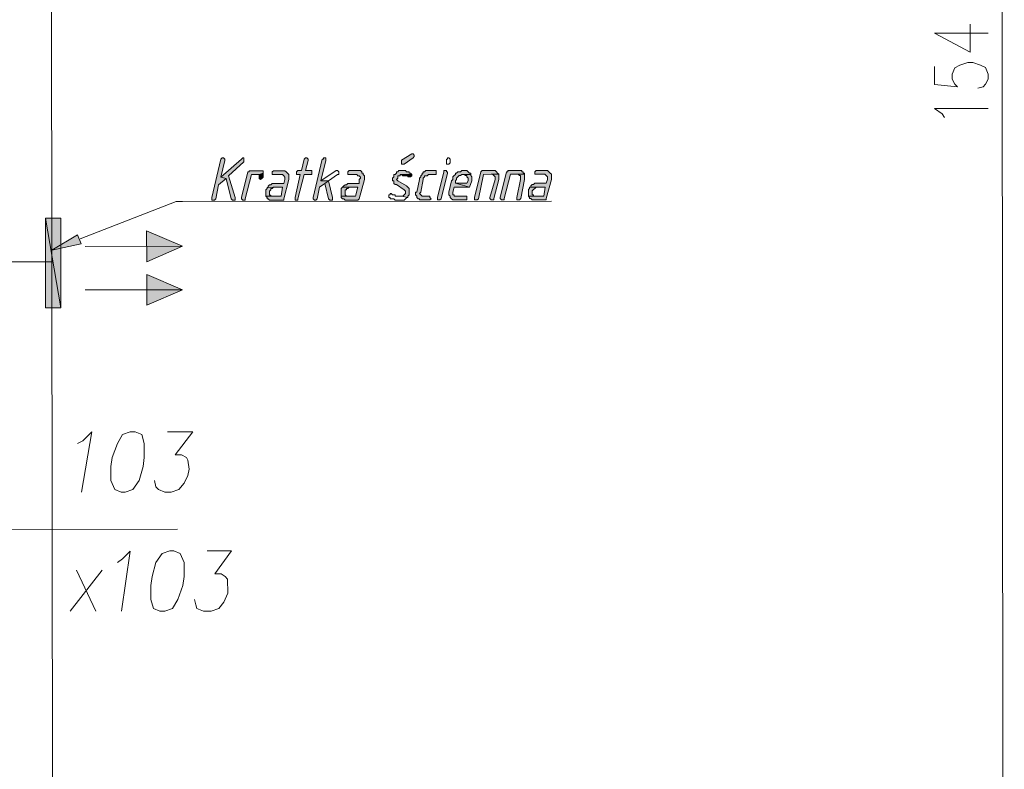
# Model space of a CAD drawing. Header units: inches. Extents: x -5850 to 5646, y 8947 to 13007.
# Tile 455 of 548: x -1459 to -1135, y 10453 to 10700. Entities that reach past the tile are written whole.
import ezdxf

# ---------------------------------------------------------------- set-up
doc = ezdxf.new("R2010")
doc.units = ezdxf.units.IN
doc.header["$MEASUREMENT"] = 0
doc.layers.add('at_Entity', color=7, linetype='Continuous')
doc.layers.add('at_Solid', color=7, linetype='Continuous')

msp = doc.modelspace()

# ---------------------------------------------------------------- hatches: boundary and pattern name
at = {"layer": 'at_Solid', "lineweight": 20}
for color, points in [(7, [(-1330.21, 10656.06), (-1333.58, 10653.95), (-1333.58, 10653.52), (-1333.58, 10652.68), (-1332.74, 10652.68), (-1329.79, 10654.79), (-1329.36, 10655.22), (-1329.36, 10655.64), (-1329.79, 10656.06)]), (7, [(-1392.72, 10654.73), (-1393.15, 10654.31), (-1396.09, 10641.64), (-1396.09, 10641.21), (-1396.09, 10640.8), (-1395.25, 10640.8), (-1394.82, 10641.22), (-1393.98, 10645.87), (-1391.45, 10647.98), (-1393.14, 10648.4), (-1391.87, 10653.89), (-1391.87, 10654.31), (-1392.3, 10654.74)]), (7, [(-1385.96, 10654.74), (-1386.39, 10654.32), (-1393.14, 10648.4), (-1391.45, 10647.98), (-1389.76, 10641.22), (-1389.33, 10640.8), (-1388.48, 10640.8), (-1388.48, 10641.65), (-1390.6, 10648.83), (-1385.54, 10653.48), (-1385.54, 10654.74)]), (7, [(-1365.26, 10654.76), (-1365.69, 10654.34), (-1366.53, 10650.54), (-1367.8, 10650.54), (-1368.22, 10650.11), (-1368.22, 10649.27), (-1366.95, 10649.27), (-1368.63, 10641.66), (-1368.63, 10641.24), (-1368.63, 10640.82), (-1367.79, 10640.82), (-1367.79, 10641.24), (-1365.68, 10649.27), (-1363.15, 10649.27), (-1363.15, 10650.54), (-1365.26, 10650.54), (-1364.42, 10653.92), (-1364.42, 10654.34), (-1364.85, 10654.76)]), (7, [(-1358.93, 10654.76), (-1359.35, 10654.76), (-1359.35, 10654.34), (-1359.78, 10654.34), (-1362.72, 10641.67), (-1362.72, 10641.24), (-1362.3, 10640.83), (-1361.88, 10640.83), (-1361.45, 10641.25), (-1360.61, 10645.05), (-1358.92, 10646.32), (-1357.66, 10647.17), (-1360.19, 10647.16), (-1358.51, 10653.92), (-1358.51, 10654.77)]), (7, [(-1379.63, 10650.53), (-1383.85, 10650.52), (-1383.85, 10650.1), (-1384.27, 10650.1), (-1386.38, 10641.65), (-1386.38, 10641.22), (-1385.95, 10640.81), (-1385.11, 10640.81), (-1385.11, 10641.22), (-1383, 10649.26), (-1380.47, 10649.26), (-1379.2, 10649.68), (-1379.2, 10650.53)]), (7, [(-1379.2, 10649.68), (-1380.47, 10649.26), (-1380.47, 10648.41), (-1380.47, 10647.99), (-1380.05, 10647.57), (-1379.62, 10647.99), (-1379.2, 10648.41)]), (7, [(-1372.87, 10650.53), (-1375.82, 10650.53), (-1376.25, 10650.1), (-1376.25, 10649.26), (-1372.87, 10649.27), (-1372.44, 10648.84), (-1372.02, 10648.42), (-1372.02, 10648), (-1372.02, 10647.58), (-1372.44, 10646.3), (-1376.24, 10646.3), (-1376.67, 10645.88), (-1377.08, 10645.88), (-1377.51, 10645.46), (-1377.51, 10645.03), (-1377.93, 10645.03), (-1372.86, 10645.04), (-1373.28, 10642.08), (-1378.35, 10642.08), (-1377.93, 10641.65), (-1377.93, 10641.23), (-1377.5, 10641.23), (-1377.08, 10640.81), (-1372.43, 10640.82), (-1372.43, 10641.24), (-1370.75, 10647.58), (-1370.75, 10648.42), (-1370.75, 10649.27), (-1371.18, 10649.69), (-1371.6, 10650.11), (-1372.02, 10650.53), (-1372.44, 10650.53)]), (7, [(-1347.95, 10650.55), (-1350.9, 10650.55), (-1351.32, 10650.13), (-1351.32, 10649.28), (-1348.36, 10649.29), (-1347.94, 10648.86), (-1347.52, 10648.86), (-1347.1, 10648.44), (-1347.1, 10648.02), (-1347.52, 10647.6), (-1347.52, 10646.33), (-1351.32, 10646.32), (-1351.74, 10645.9), (-1352.16, 10645.9), (-1352.59, 10645.48), (-1353.01, 10645.06), (-1347.94, 10645.06), (-1348.78, 10642.1), (-1353.43, 10642.1), (-1353.43, 10641.68), (-1353.01, 10641.25), (-1352.58, 10641.25), (-1352.16, 10640.84), (-1347.94, 10640.84), (-1347.51, 10641.26), (-1345.83, 10647.6), (-1345.83, 10648.44), (-1345.83, 10648.87), (-1346.26, 10649.29), (-1346.26, 10649.71), (-1346.68, 10649.71), (-1346.68, 10650.13), (-1347.1, 10650.55), (-1347.52, 10650.55)]), (7, [(-1333.58, 10650.57), (-1334.43, 10650.57), (-1334.85, 10650.14), (-1335.27, 10650.14), (-1335.27, 10649.72), (-1335.69, 10649.3), (-1336.12, 10649.3), (-1336.12, 10648.45), (-1336.54, 10648.03), (-1336.54, 10647.18), (-1336.12, 10647.18), (-1336.11, 10646.34), (-1335.69, 10645.92), (-1335.27, 10645.92), (-1332.73, 10644.23), (-1332.31, 10643.81), (-1332.31, 10643.38), (-1332.31, 10642.97), (-1332.73, 10642.54), (-1333.15, 10642.12), (-1333.57, 10642.12), (-1331.47, 10641.7), (-1331.47, 10642.12), (-1331.04, 10642.54), (-1331.04, 10643.81), (-1331.04, 10644.65), (-1331.47, 10645.08), (-1331.89, 10645.5), (-1334.84, 10647.19), (-1335.27, 10647.61), (-1334.84, 10648.03), (-1334.85, 10648.88), (-1334, 10648.88), (-1334, 10649.3), (-1330.2, 10649.3), (-1330.62, 10649.72), (-1331.05, 10649.72), (-1331.05, 10650.14), (-1331.89, 10650.14), (-1332.32, 10650.57), (-1333.16, 10650.57)]), (7, [(-1330.2, 10649.3), (-1334, 10649.3), (-1333.58, 10649.3), (-1333.16, 10648.88), (-1331.47, 10648.88), (-1331.47, 10648.45), (-1330.62, 10648.46), (-1330.2, 10648.88)]), (7, [(-1322.6, 10650.58), (-1325.56, 10650.57), (-1325.98, 10650.15), (-1326.4, 10650.15), (-1326.4, 10649.73), (-1326.82, 10649.72), (-1326.82, 10649.31), (-1327.24, 10648.88), (-1327.24, 10648.46), (-1327.67, 10648.04), (-1327.67, 10647.62), (-1328.51, 10643.39), (-1328.93, 10643.39), (-1328.93, 10642.97), (-1328.93, 10642.55), (-1328.5, 10642.12), (-1328.5, 10641.7), (-1328.08, 10641.28), (-1327.66, 10641.28), (-1327.66, 10640.86), (-1324.28, 10640.86), (-1323.86, 10641.28), (-1324.28, 10641.7), (-1324.28, 10642.13), (-1326.81, 10642.12), (-1327.24, 10642.55), (-1327.66, 10642.97), (-1327.24, 10643.39), (-1326.4, 10647.62), (-1326.4, 10648.04), (-1325.98, 10648.46), (-1325.98, 10648.88), (-1325.13, 10648.88), (-1324.71, 10649.31), (-1322.18, 10649.31), (-1322.18, 10650.58)]), (7, [(-1319.22, 10650.58), (-1319.65, 10650.58), (-1319.65, 10650.15), (-1321.75, 10641.7), (-1321.75, 10641.28), (-1321.74, 10640.86), (-1320.9, 10640.86), (-1320.48, 10641.28), (-1318.37, 10649.73), (-1318.37, 10650.16), (-1318.8, 10650.16), (-1318.8, 10650.58)]), (7, [(-1312.89, 10650.58), (-1313.73, 10650.58), (-1314.15, 10650.16), (-1314.99, 10650.16), (-1315.42, 10649.73), (-1315.84, 10649.73), (-1315.84, 10649.32), (-1316.26, 10648.89), (-1316.68, 10648.47), (-1316.68, 10647.63), (-1317.11, 10647.2), (-1317.95, 10643.4), (-1317.95, 10642.98), (-1317.95, 10642.56), (-1317.52, 10642.13), (-1317.52, 10641.71), (-1317.1, 10641.29), (-1316.68, 10640.87), (-1312.03, 10640.87), (-1312.03, 10642.14), (-1316.26, 10642.13), (-1316.26, 10642.56), (-1316.68, 10642.56), (-1316.68, 10642.98), (-1316.68, 10643.4), (-1316.26, 10645.09), (-1311.19, 10645.09), (-1315.84, 10646.36), (-1315.84, 10647.2), (-1315.42, 10647.63), (-1315.42, 10648.05), (-1314.99, 10648.47), (-1314.58, 10648.89), (-1314.15, 10648.89), (-1313.73, 10649.32), (-1310.77, 10649.32), (-1310.77, 10649.74), (-1311.2, 10649.74), (-1311.62, 10650.16), (-1312.04, 10650.59), (-1312.46, 10650.59)]), (7, [(-1310.77, 10649.32), (-1313.31, 10649.32), (-1312.89, 10649.32), (-1312.46, 10648.9), (-1312.04, 10648.9), (-1312.04, 10648.47), (-1311.61, 10648.05), (-1311.61, 10647.63), (-1311.61, 10647.21), (-1312.04, 10646.36), (-1315.84, 10646.36), (-1311.19, 10645.09), (-1310.35, 10647.21), (-1310.35, 10648.47), (-1310.77, 10648.9)]), (7, [(-1303.59, 10650.59), (-1306.97, 10650.59), (-1307.39, 10650.17), (-1309.5, 10641.72), (-1309.5, 10641.29), (-1309.5, 10640.87), (-1308.65, 10640.87), (-1308.23, 10641.29), (-1306.55, 10649.32), (-1301.48, 10649.33), (-1301.9, 10649.75), (-1302.32, 10650.17), (-1302.75, 10650.59), (-1303.17, 10650.59)]), (7, [(-1301.48, 10649.33), (-1304.01, 10649.33), (-1303.59, 10649.33), (-1303.17, 10648.9), (-1302.75, 10648.48), (-1302.75, 10648.06), (-1302.75, 10647.64), (-1304.43, 10641.72), (-1304.43, 10641.3), (-1304.01, 10640.88), (-1303.16, 10640.88), (-1303.16, 10641.3), (-1301.48, 10647.64), (-1301.48, 10648.48), (-1301.48, 10648.91)]), (7, [(-1294.72, 10650.6), (-1298.52, 10650.6), (-1298.52, 10650.17), (-1298.95, 10650.17), (-1301.05, 10641.72), (-1301.05, 10641.3), (-1300.63, 10640.88), (-1299.78, 10640.88), (-1299.78, 10641.3), (-1297.68, 10649.33), (-1293.03, 10649.34), (-1293.03, 10649.75), (-1293.45, 10649.75), (-1293.45, 10650.18), (-1293.88, 10650.18), (-1293.88, 10650.6), (-1294.3, 10650.6)]), (7, [(-1293.03, 10649.34), (-1295.14, 10649.33), (-1294.72, 10648.91), (-1294.3, 10648.91), (-1294.3, 10648.07), (-1294.3, 10647.65), (-1295.56, 10641.73), (-1295.56, 10641.3), (-1295.56, 10640.89), (-1294.71, 10640.89), (-1294.29, 10641.31), (-1293.03, 10647.65), (-1293.03, 10648.49), (-1293.03, 10648.91)]), (7, [(-1286.28, 10650.61), (-1289.23, 10650.61), (-1289.65, 10650.18), (-1289.65, 10649.34), (-1286.28, 10649.34), (-1285.85, 10648.92), (-1285.43, 10648.5), (-1285.43, 10648.08), (-1285.43, 10647.65), (-1285.85, 10646.38), (-1289.65, 10646.38), (-1290.07, 10645.96), (-1290.49, 10645.96), (-1290.92, 10645.54), (-1290.92, 10645.11), (-1291.34, 10645.11), (-1286.27, 10645.12), (-1286.69, 10642.16), (-1291.76, 10642.16), (-1291.34, 10641.73), (-1291.34, 10641.31), (-1290.91, 10641.31), (-1290.49, 10640.89), (-1285.84, 10640.89), (-1285.84, 10641.31), (-1284.16, 10647.65), (-1284.16, 10648.5), (-1284.16, 10649.34), (-1284.58, 10649.76), (-1285, 10650.19), (-1285.43, 10650.61), (-1285.85, 10650.61)]), (7, [(-1357.66, 10647.17), (-1358.92, 10646.32), (-1357.65, 10641.25), (-1357.23, 10640.83), (-1356.39, 10640.83), (-1356.39, 10641.67)]), (7, [(-1377.93, 10645.03), (-1377.93, 10644.61), (-1378.35, 10644.19), (-1378.35, 10642.93), (-1378.35, 10642.08), (-1376.24, 10642.08), (-1376.66, 10642.08), (-1376.66, 10642.5), (-1377.08, 10642.5), (-1377.08, 10643.77), (-1376.66, 10644.19), (-1376.66, 10644.61), (-1376.24, 10644.61), (-1375.82, 10645.04), (-1372.86, 10645.04)]), (7, [(-1353.01, 10645.06), (-1353.43, 10644.63), (-1353.43, 10642.95), (-1353.43, 10642.1), (-1351.32, 10642.1), (-1351.74, 10642.1), (-1352.16, 10642.53), (-1352.16, 10644.21), (-1351.74, 10644.22), (-1351.74, 10644.63), (-1351.32, 10644.63), (-1350.9, 10645.06), (-1347.94, 10645.06)]), (7, [(-1291.34, 10645.11), (-1291.34, 10644.69), (-1291.76, 10644.27), (-1291.76, 10643), (-1291.76, 10642.16), (-1289.22, 10642.16), (-1290.07, 10642.16), (-1290.07, 10642.58), (-1290.49, 10642.58), (-1290.49, 10643.85), (-1290.07, 10644.27), (-1289.64, 10644.69), (-1289.23, 10645.11), (-1286.27, 10645.12)]), (1, [(-1445.93, 10634.84), (-1451, 10634.83), (-1445.9, 10605.27)]), (1, [(-1451, 10634.83), (-1445.9, 10605.27), (-1450.97, 10605.26)]), (7, [(-1439.16, 10626.39), (-1448.87, 10624.27), (-1440.43, 10629.35)]), (1, [(-1405.79, 10625.58), (-1417.61, 10620.5), (-1417.62, 10630.64)]), (1, [(-1405.78, 10611.22), (-1417.6, 10606.14), (-1417.61, 10616.27)])]:
    msp.add_hatch(color=color, dxfattribs=at).paths.add_polyline_path(points)

# ---------------------------------------------------------------- linework, layer by layer
at = {"layer": 'at_Entity', "color": 7, "lineweight": 20}
for p, q in [((-1449.62, 11460.62), (-1448.69, 10418.99)), ((-1136.2, 11455.41), (-1134.83, 9922.95)), ((-1146.08, 10689.6), (-1146.08, 10698.89)), ((-1157.9, 10695.92), (-1140.16, 10695.94)), ((-1157.9, 10695.92), (-1146.08, 10689.6)), ((-1157.89, 10684.93), (-1157.89, 10679.02)), ((-1151.98, 10682.41), (-1151.13, 10684.52)), ((-1151.13, 10684.52), (-1149.45, 10685.37)), ((-1149.45, 10685.37), (-1146.91, 10686.22)), ((-1146.91, 10686.22), (-1145.22, 10686.22)), ((-1145.22, 10686.22), (-1142.69, 10685.37)), ((-1142.69, 10685.37), (-1141, 10684.53)), ((-1141, 10684.53), (-1140.15, 10682.42)), ((-1151.98, 10680.72), (-1151.98, 10682.41)), ((-1140.15, 10682.42), (-1140.15, 10680.73)), ((-1157.89, 10679.02), (-1150.29, 10678.18)), ((-1151.13, 10679.03), (-1151.98, 10680.72)), ((-1150.29, 10678.18), (-1151.13, 10679.03)), ((-1141.84, 10678.19), (-1143.53, 10677.77)), ((-1141, 10679.04), (-1141.84, 10678.19)), ((-1140.15, 10680.73), (-1141, 10679.04)), ((-1157.88, 10671), (-1140.14, 10671.01)), ((-1155.35, 10669.31), (-1157.88, 10671)), ((-1154.5, 10668.05), (-1155.35, 10669.31)), ((-1330.21, 10656.06), (-1333.58, 10653.95)), ((-1330.21, 10656.06), (-1330.21, 10656.06)), ((-1329.79, 10656.06), (-1330.21, 10656.06)), ((-1329.36, 10655.64), (-1329.79, 10656.06)), ((-1329.79, 10654.79), (-1329.36, 10655.22)), ((-1329.36, 10655.22), (-1329.36, 10655.64)), ((-1393.15, 10654.31), (-1396.09, 10641.64)), ((-1392.72, 10654.73), (-1393.15, 10654.31)), ((-1393.15, 10654.31), (-1393.15, 10654.31)), ((-1386.39, 10654.32), (-1393.14, 10648.4)), ((-1393.14, 10648.4), (-1391.87, 10653.89)), ((-1392.3, 10654.74), (-1392.72, 10654.73)), ((-1392.72, 10654.73), (-1392.72, 10654.73)), ((-1391.87, 10654.31), (-1392.3, 10654.74)), ((-1391.87, 10653.89), (-1391.87, 10654.31)), ((-1390.6, 10648.83), (-1385.54, 10653.48)), ((-1385.96, 10654.74), (-1386.39, 10654.32)), ((-1385.96, 10654.74), (-1385.96, 10654.74)), ((-1385.54, 10654.74), (-1385.96, 10654.74)), ((-1385.54, 10653.48), (-1385.54, 10654.74)), ((-1365.69, 10654.34), (-1366.53, 10650.54)), ((-1365.26, 10654.76), (-1365.69, 10654.34)), ((-1365.69, 10654.34), (-1365.69, 10654.34)), ((-1365.26, 10654.76), (-1365.26, 10654.76)), ((-1364.85, 10654.76), (-1365.26, 10654.76)), ((-1365.26, 10650.54), (-1364.42, 10653.92)), ((-1364.42, 10654.34), (-1364.85, 10654.76)), ((-1364.42, 10653.92), (-1364.42, 10654.34)), ((-1359.78, 10654.34), (-1362.72, 10641.67)), ((-1360.19, 10647.16), (-1358.51, 10653.92)), ((-1359.35, 10654.34), (-1359.78, 10654.34)), ((-1358.93, 10654.76), (-1359.35, 10654.76)), ((-1359.35, 10654.76), (-1359.35, 10654.34)), ((-1358.51, 10654.77), (-1358.93, 10654.76)), ((-1358.51, 10653.92), (-1358.51, 10654.77)), ((-1333.58, 10653.95), (-1333.58, 10653.52)), ((-1333.58, 10653.52), (-1333.58, 10652.68)), ((-1333.58, 10652.68), (-1332.74, 10652.68)), ((-1332.74, 10652.68), (-1329.79, 10654.79)), ((-1318.38, 10654.38), (-1318.8, 10654.38)), ((-1318.8, 10654.38), (-1318.8, 10653.12)), ((-1318.8, 10653.12), (-1318.8, 10652.69)), ((-1318.8, 10652.69), (-1317.96, 10652.69)), ((-1317.96, 10654.8), (-1318.38, 10654.8)), ((-1318.38, 10654.8), (-1318.38, 10654.38)), ((-1317.54, 10654.38), (-1317.96, 10654.8)), ((-1317.96, 10654.8), (-1317.96, 10654.8)), ((-1317.96, 10652.69), (-1317.53, 10653.12)), ((-1317.54, 10653.96), (-1317.54, 10654.38)), ((-1317.53, 10653.12), (-1317.54, 10653.96)), ((-1388.48, 10641.65), (-1390.6, 10648.83)), ((-1384.27, 10650.1), (-1386.38, 10641.65)), ((-1385.11, 10641.22), (-1383, 10649.26)), ((-1383.85, 10650.1), (-1384.27, 10650.1)), ((-1379.63, 10650.53), (-1383.85, 10650.52)), ((-1383.85, 10650.52), (-1383.85, 10650.1)), ((-1383, 10649.26), (-1380.47, 10649.26)), ((-1379.2, 10649.68), (-1380.47, 10649.26)), ((-1380.47, 10649.26), (-1379.2, 10649.68)), ((-1380.47, 10649.26), (-1380.47, 10648.41)), ((-1379.2, 10650.53), (-1379.63, 10650.53)), ((-1379.2, 10649.68), (-1379.2, 10650.53)), ((-1379.2, 10648.41), (-1379.2, 10649.68)), ((-1375.82, 10650.53), (-1376.25, 10650.1)), ((-1376.25, 10650.1), (-1376.25, 10649.26)), ((-1376.25, 10649.26), (-1372.87, 10649.27)), ((-1372.87, 10650.53), (-1375.82, 10650.53)), ((-1372.44, 10650.53), (-1372.87, 10650.53)), ((-1372.87, 10649.27), (-1372.44, 10648.84)), ((-1372.02, 10650.53), (-1372.44, 10650.53)), ((-1372.44, 10648.84), (-1372.44, 10648.84)), ((-1372.44, 10648.84), (-1372.02, 10648.42)), ((-1371.6, 10650.11), (-1372.02, 10650.53)), ((-1371.18, 10649.69), (-1371.6, 10650.11)), ((-1370.75, 10649.27), (-1371.18, 10649.69)), ((-1371.18, 10649.69), (-1371.18, 10649.69)), ((-1370.75, 10648.42), (-1370.75, 10649.27)), ((-1366.95, 10649.27), (-1368.63, 10641.66)), ((-1367.8, 10650.54), (-1368.22, 10650.11)), ((-1368.22, 10650.11), (-1368.22, 10649.27)), ((-1368.22, 10649.27), (-1366.95, 10649.27)), ((-1366.53, 10650.54), (-1367.8, 10650.54)), ((-1367.79, 10641.24), (-1365.68, 10649.27)), ((-1365.68, 10649.27), (-1363.15, 10649.27)), ((-1363.15, 10650.54), (-1365.26, 10650.54)), ((-1363.15, 10649.27), (-1363.15, 10650.54)), ((-1355.12, 10650.55), (-1360.19, 10647.16)), ((-1357.66, 10647.17), (-1354.7, 10649.28)), ((-1354.7, 10650.55), (-1355.12, 10650.55)), ((-1354.28, 10650.12), (-1354.7, 10650.55)), ((-1354.7, 10650.55), (-1354.7, 10650.55)), ((-1354.7, 10649.28), (-1354.28, 10649.28)), ((-1354.28, 10649.28), (-1354.28, 10650.12)), ((-1350.9, 10650.55), (-1351.32, 10650.13)), ((-1351.32, 10650.13), (-1351.32, 10649.28)), ((-1351.32, 10649.28), (-1348.36, 10649.29)), ((-1347.95, 10650.55), (-1350.9, 10650.55)), ((-1348.36, 10649.29), (-1347.94, 10648.86)), ((-1347.52, 10650.55), (-1347.95, 10650.55)), ((-1347.94, 10648.86), (-1347.52, 10648.86)), ((-1347.1, 10650.55), (-1347.52, 10650.55)), ((-1347.52, 10648.86), (-1347.1, 10648.44)), ((-1346.68, 10650.13), (-1347.1, 10650.55)), ((-1346.68, 10649.71), (-1346.68, 10650.13)), ((-1346.26, 10649.71), (-1346.68, 10649.71)), ((-1346.26, 10649.29), (-1346.26, 10649.71)), ((-1345.83, 10648.87), (-1346.26, 10649.29)), ((-1345.83, 10648.44), (-1345.83, 10648.87)), ((-1335.69, 10649.3), (-1336.12, 10649.3)), ((-1336.12, 10649.3), (-1336.12, 10648.45)), ((-1335.27, 10649.72), (-1335.69, 10649.3)), ((-1334.85, 10650.14), (-1335.27, 10650.14)), ((-1335.27, 10650.14), (-1335.27, 10649.72)), ((-1334.43, 10650.57), (-1334.85, 10650.14)), ((-1334.84, 10648.03), (-1334.85, 10648.88)), ((-1334.85, 10648.88), (-1334, 10648.88)), ((-1333.58, 10650.57), (-1334.43, 10650.57)), ((-1330.2, 10649.3), (-1334, 10649.3)), ((-1334, 10649.3), (-1333.58, 10649.3)), ((-1334, 10648.88), (-1334, 10649.3)), ((-1334, 10649.3), (-1330.2, 10649.3)), ((-1333.16, 10650.57), (-1333.58, 10650.57)), ((-1333.58, 10649.3), (-1333.16, 10648.88)), ((-1332.32, 10650.57), (-1333.16, 10650.57)), ((-1333.16, 10648.88), (-1331.47, 10648.88)), ((-1331.89, 10650.14), (-1332.32, 10650.57)), ((-1331.05, 10650.14), (-1331.89, 10650.14)), ((-1331.47, 10648.88), (-1331.47, 10648.45)), ((-1331.05, 10649.72), (-1331.05, 10650.14)), ((-1330.62, 10649.72), (-1331.05, 10649.72)), ((-1330.2, 10649.3), (-1330.62, 10649.72)), ((-1330.62, 10648.46), (-1330.2, 10648.88)), ((-1330.2, 10648.88), (-1330.2, 10649.3)), ((-1326.82, 10649.31), (-1327.24, 10648.88)), ((-1327.24, 10648.88), (-1327.24, 10648.46)), ((-1326.4, 10649.73), (-1326.82, 10649.72)), ((-1326.82, 10649.72), (-1326.82, 10649.31)), ((-1325.98, 10650.15), (-1326.4, 10650.15)), ((-1326.4, 10650.15), (-1326.4, 10649.73)), ((-1325.56, 10650.57), (-1325.98, 10650.15)), ((-1325.98, 10648.46), (-1325.98, 10648.88)), ((-1325.98, 10648.88), (-1325.13, 10648.88)), ((-1322.6, 10650.58), (-1325.56, 10650.57)), ((-1325.13, 10648.88), (-1324.71, 10649.31)), ((-1324.71, 10649.31), (-1322.18, 10649.31)), ((-1322.18, 10650.58), (-1322.6, 10650.58)), ((-1322.18, 10649.31), (-1322.18, 10650.58)), ((-1319.65, 10650.15), (-1321.75, 10641.7)), ((-1320.48, 10641.28), (-1318.37, 10649.73)), ((-1319.22, 10650.58), (-1319.65, 10650.58)), ((-1319.65, 10650.58), (-1319.65, 10650.15)), ((-1318.8, 10650.58), (-1319.22, 10650.58)), ((-1318.8, 10650.16), (-1318.8, 10650.58)), ((-1318.37, 10650.16), (-1318.8, 10650.16)), ((-1318.37, 10649.73), (-1318.37, 10650.16)), ((-1316.26, 10648.89), (-1316.68, 10648.47)), ((-1315.84, 10649.32), (-1316.26, 10648.89)), ((-1316.26, 10648.89), (-1316.26, 10648.89)), ((-1315.42, 10649.73), (-1315.84, 10649.73)), ((-1315.84, 10649.73), (-1315.84, 10649.32)), ((-1314.99, 10650.16), (-1315.42, 10649.73)), ((-1314.15, 10650.16), (-1314.99, 10650.16)), ((-1314.99, 10648.47), (-1314.58, 10648.89)), ((-1314.58, 10648.89), (-1314.15, 10648.89)), ((-1313.73, 10650.58), (-1314.15, 10650.16)), ((-1314.15, 10648.89), (-1313.73, 10649.32)), ((-1312.89, 10650.58), (-1313.73, 10650.58)), ((-1313.73, 10649.32), (-1310.77, 10649.32)), ((-1310.77, 10649.32), (-1313.31, 10649.32)), ((-1313.31, 10649.32), (-1312.89, 10649.32)), ((-1312.46, 10650.59), (-1312.89, 10650.58)), ((-1312.89, 10649.32), (-1312.46, 10648.9)), ((-1312.04, 10650.59), (-1312.46, 10650.59)), ((-1312.46, 10648.9), (-1312.04, 10648.9)), ((-1311.62, 10650.16), (-1312.04, 10650.59)), ((-1312.04, 10648.9), (-1312.04, 10648.47)), ((-1311.2, 10649.74), (-1311.62, 10650.16)), ((-1311.62, 10650.16), (-1311.62, 10650.16)), ((-1310.77, 10649.74), (-1311.2, 10649.74)), ((-1310.77, 10649.32), (-1310.77, 10649.74)), ((-1310.77, 10648.9), (-1310.77, 10649.32)), ((-1310.35, 10648.47), (-1310.77, 10648.9)), ((-1307.39, 10650.17), (-1309.5, 10641.72)), ((-1308.23, 10641.29), (-1306.55, 10649.32)), ((-1306.97, 10650.59), (-1307.39, 10650.17)), ((-1307.39, 10650.17), (-1307.39, 10650.17)), ((-1303.59, 10650.59), (-1306.97, 10650.59)), ((-1306.55, 10649.32), (-1301.48, 10649.33)), ((-1301.48, 10649.33), (-1304.01, 10649.33)), ((-1304.01, 10649.33), (-1303.59, 10649.33)), ((-1303.17, 10650.59), (-1303.59, 10650.59)), ((-1303.59, 10649.33), (-1303.17, 10648.9)), ((-1302.75, 10650.59), (-1303.17, 10650.59)), ((-1303.17, 10648.9), (-1303.17, 10648.9)), ((-1303.17, 10648.9), (-1302.75, 10648.48)), ((-1302.32, 10650.17), (-1302.75, 10650.59)), ((-1301.9, 10649.75), (-1302.32, 10650.17)), ((-1302.32, 10650.17), (-1302.32, 10650.17)), ((-1301.48, 10649.33), (-1301.9, 10649.75)), ((-1301.9, 10649.75), (-1301.9, 10649.75)), ((-1301.48, 10648.91), (-1301.48, 10649.33)), ((-1301.48, 10648.48), (-1301.48, 10648.91)), ((-1298.95, 10650.17), (-1301.05, 10641.72)), ((-1299.78, 10641.3), (-1297.68, 10649.33)), ((-1298.52, 10650.17), (-1298.95, 10650.17)), ((-1294.72, 10650.6), (-1298.52, 10650.6)), ((-1298.52, 10650.6), (-1298.52, 10650.17)), ((-1297.68, 10649.33), (-1293.03, 10649.34)), ((-1293.03, 10649.34), (-1295.14, 10649.33)), ((-1295.14, 10649.33), (-1294.72, 10648.91)), ((-1294.3, 10650.6), (-1294.72, 10650.6)), ((-1294.72, 10648.91), (-1294.3, 10648.91)), ((-1293.88, 10650.6), (-1294.3, 10650.6)), ((-1294.3, 10648.91), (-1294.3, 10648.07)), ((-1293.88, 10650.18), (-1293.88, 10650.6)), ((-1293.45, 10650.18), (-1293.88, 10650.18)), ((-1293.45, 10649.75), (-1293.45, 10650.18)), ((-1293.03, 10649.75), (-1293.45, 10649.75)), ((-1293.03, 10649.34), (-1293.03, 10649.75)), ((-1293.03, 10648.91), (-1293.03, 10649.34)), ((-1293.03, 10648.49), (-1293.03, 10648.91)), ((-1289.23, 10650.61), (-1289.65, 10650.18)), ((-1289.65, 10650.18), (-1289.65, 10649.34)), ((-1289.65, 10649.34), (-1286.28, 10649.34)), ((-1286.28, 10650.61), (-1289.23, 10650.61)), ((-1285.85, 10650.61), (-1286.28, 10650.61)), ((-1286.28, 10649.34), (-1285.85, 10648.92)), ((-1285.43, 10650.61), (-1285.85, 10650.61)), ((-1285.85, 10648.92), (-1285.85, 10648.92)), ((-1285.85, 10648.92), (-1285.43, 10648.5)), ((-1285, 10650.19), (-1285.43, 10650.61)), ((-1284.58, 10649.76), (-1285, 10650.19)), ((-1284.16, 10649.34), (-1284.58, 10649.76)), ((-1284.58, 10649.76), (-1284.58, 10649.76)), ((-1284.16, 10648.5), (-1284.16, 10649.34)), ((-1394.82, 10641.22), (-1393.98, 10645.87)), ((-1393.98, 10645.87), (-1391.45, 10647.98)), ((-1393.14, 10648.4), (-1391.45, 10647.98)), ((-1391.45, 10647.98), (-1393.14, 10648.4)), ((-1391.45, 10647.98), (-1389.76, 10641.22)), ((-1380.47, 10648.41), (-1380.47, 10647.99)), ((-1380.47, 10647.99), (-1380.47, 10647.99)), ((-1380.47, 10647.99), (-1380.05, 10647.57)), ((-1380.05, 10647.57), (-1379.62, 10647.99)), ((-1380.05, 10647.57), (-1380.05, 10647.57)), ((-1379.62, 10647.99), (-1379.2, 10648.41)), ((-1377.08, 10645.88), (-1377.51, 10645.46)), ((-1377.51, 10645.46), (-1377.51, 10645.03)), ((-1376.67, 10645.88), (-1377.08, 10645.88)), ((-1376.24, 10646.3), (-1376.67, 10645.88)), ((-1372.44, 10646.3), (-1376.24, 10646.3)), ((-1372.02, 10647.58), (-1372.44, 10646.3)), ((-1372.43, 10641.24), (-1370.75, 10647.58)), ((-1372.02, 10648.42), (-1372.02, 10648)), ((-1372.02, 10648), (-1372.02, 10647.58)), ((-1370.75, 10647.58), (-1370.75, 10648.42)), ((-1360.61, 10645.05), (-1358.92, 10646.32)), ((-1360.19, 10647.16), (-1357.66, 10647.17)), ((-1357.66, 10647.17), (-1360.19, 10647.16)), ((-1357.66, 10647.17), (-1358.92, 10646.32)), ((-1358.92, 10646.32), (-1357.66, 10647.17)), ((-1358.92, 10646.32), (-1357.65, 10641.25)), ((-1356.39, 10641.67), (-1357.66, 10647.17)), ((-1352.59, 10645.48), (-1353.01, 10645.06)), ((-1352.16, 10645.9), (-1352.59, 10645.48)), ((-1351.74, 10645.9), (-1352.16, 10645.9)), ((-1351.32, 10646.32), (-1351.74, 10645.9)), ((-1347.52, 10646.33), (-1351.32, 10646.32)), ((-1347.1, 10648.02), (-1347.52, 10647.6)), ((-1347.52, 10647.6), (-1347.52, 10646.33)), ((-1347.51, 10641.26), (-1345.83, 10647.6)), ((-1347.1, 10648.44), (-1347.1, 10648.02)), ((-1347.1, 10648.02), (-1347.1, 10648.02)), ((-1345.83, 10647.6), (-1345.83, 10648.44)), ((-1336.12, 10648.45), (-1336.54, 10648.03)), ((-1336.54, 10648.03), (-1336.54, 10647.18)), ((-1336.54, 10647.18), (-1336.12, 10647.18)), ((-1336.12, 10647.18), (-1336.11, 10646.34)), ((-1336.11, 10646.34), (-1335.69, 10645.92)), ((-1335.69, 10645.92), (-1335.27, 10645.92)), ((-1335.27, 10647.61), (-1334.84, 10648.03)), ((-1334.84, 10647.19), (-1335.27, 10647.61)), ((-1335.27, 10645.92), (-1332.73, 10644.23)), ((-1331.89, 10645.5), (-1334.84, 10647.19)), ((-1334.84, 10647.19), (-1334.84, 10647.19)), ((-1331.47, 10645.08), (-1331.89, 10645.5)), ((-1331.47, 10648.45), (-1330.62, 10648.46)), ((-1327.67, 10647.62), (-1328.51, 10643.39)), ((-1327.24, 10648.46), (-1327.67, 10648.04)), ((-1327.67, 10648.04), (-1327.67, 10647.62)), ((-1327.24, 10643.39), (-1326.4, 10647.62)), ((-1326.4, 10648.04), (-1325.98, 10648.46)), ((-1326.4, 10647.62), (-1326.4, 10648.04)), ((-1326.4, 10648.04), (-1326.4, 10648.04)), ((-1317.11, 10647.2), (-1317.95, 10643.4)), ((-1316.68, 10647.63), (-1317.11, 10647.2)), ((-1316.68, 10648.47), (-1316.68, 10647.63)), ((-1315.84, 10647.2), (-1315.42, 10647.63)), ((-1315.84, 10646.36), (-1315.84, 10647.2)), ((-1315.84, 10647.2), (-1315.84, 10647.2)), ((-1312.04, 10646.36), (-1315.84, 10646.36)), ((-1315.84, 10646.36), (-1311.19, 10645.09)), ((-1311.19, 10645.09), (-1315.84, 10646.36)), ((-1315.42, 10648.05), (-1314.99, 10648.47)), ((-1315.42, 10647.63), (-1315.42, 10648.05)), ((-1314.99, 10648.47), (-1314.99, 10648.47)), ((-1312.04, 10648.47), (-1311.61, 10648.05)), ((-1311.61, 10647.21), (-1312.04, 10646.36)), ((-1311.61, 10648.05), (-1311.61, 10647.63)), ((-1311.61, 10647.63), (-1311.61, 10647.21)), ((-1311.19, 10645.09), (-1310.35, 10647.21)), ((-1310.35, 10647.21), (-1310.35, 10648.47)), ((-1302.75, 10647.64), (-1304.43, 10641.72)), ((-1303.16, 10641.3), (-1301.48, 10647.64)), ((-1302.75, 10648.48), (-1302.75, 10648.06)), ((-1302.75, 10648.06), (-1302.75, 10647.64)), ((-1301.48, 10647.64), (-1301.48, 10648.48)), ((-1294.3, 10647.65), (-1295.56, 10641.73)), ((-1294.3, 10648.07), (-1294.3, 10647.65)), ((-1294.29, 10641.31), (-1293.03, 10647.65)), ((-1293.03, 10647.65), (-1293.03, 10648.49)), ((-1290.49, 10645.96), (-1290.92, 10645.54)), ((-1290.92, 10645.54), (-1290.92, 10645.11)), ((-1290.07, 10645.96), (-1290.49, 10645.96)), ((-1289.65, 10646.38), (-1290.07, 10645.96)), ((-1285.85, 10646.38), (-1289.65, 10646.38)), ((-1285.43, 10647.65), (-1285.85, 10646.38)), ((-1285.84, 10641.31), (-1284.16, 10647.65)), ((-1285.43, 10648.5), (-1285.43, 10648.08)), ((-1285.43, 10648.08), (-1285.43, 10647.65)), ((-1284.16, 10647.65), (-1284.16, 10648.5)), ((-1377.93, 10644.61), (-1378.35, 10644.19)), ((-1378.35, 10644.19), (-1378.35, 10642.93)), ((-1378.35, 10642.93), (-1378.35, 10642.08)), ((-1372.86, 10645.04), (-1377.93, 10645.03)), ((-1377.93, 10645.03), (-1372.86, 10645.04)), ((-1377.93, 10645.03), (-1377.93, 10644.61)), ((-1377.51, 10645.03), (-1377.93, 10645.03)), ((-1377.08, 10643.77), (-1376.66, 10644.19)), ((-1377.08, 10642.5), (-1377.08, 10643.77)), ((-1376.66, 10642.5), (-1377.08, 10642.5)), ((-1376.66, 10644.19), (-1376.66, 10644.61)), ((-1376.66, 10644.61), (-1376.24, 10644.61)), ((-1376.66, 10642.08), (-1376.66, 10642.5)), ((-1376.24, 10644.61), (-1375.82, 10645.04)), ((-1375.82, 10645.04), (-1372.86, 10645.04)), ((-1372.86, 10645.04), (-1373.28, 10642.08)), ((-1361.45, 10641.25), (-1360.61, 10645.05)), ((-1353.01, 10645.06), (-1353.43, 10644.63)), ((-1353.43, 10644.63), (-1353.43, 10642.95)), ((-1353.43, 10642.95), (-1353.43, 10642.1)), ((-1347.94, 10645.06), (-1353.01, 10645.06)), ((-1353.01, 10645.06), (-1347.94, 10645.06)), ((-1352.16, 10644.21), (-1351.74, 10644.22)), ((-1352.16, 10642.53), (-1352.16, 10644.21)), ((-1351.74, 10642.1), (-1352.16, 10642.53)), ((-1351.74, 10644.22), (-1351.74, 10644.63)), ((-1351.74, 10644.63), (-1351.32, 10644.63)), ((-1351.32, 10644.63), (-1350.9, 10645.06)), ((-1350.9, 10645.06), (-1347.94, 10645.06)), ((-1347.94, 10645.06), (-1348.78, 10642.1)), ((-1337.38, 10642.54), (-1337.8, 10642.54)), ((-1337.8, 10642.54), (-1337.8, 10641.69)), ((-1336.95, 10642.96), (-1337.38, 10642.96)), ((-1337.38, 10642.96), (-1337.38, 10642.54)), ((-1336.53, 10642.54), (-1336.95, 10642.96)), ((-1336.95, 10642.96), (-1336.95, 10642.96)), ((-1335.69, 10642.54), (-1336.53, 10642.54)), ((-1335.69, 10642.12), (-1335.69, 10642.54)), ((-1332.73, 10642.54), (-1333.15, 10642.12)), ((-1332.73, 10644.23), (-1332.73, 10644.23)), ((-1332.73, 10644.23), (-1332.31, 10643.81)), ((-1332.31, 10642.97), (-1332.73, 10642.54)), ((-1332.73, 10642.54), (-1332.73, 10642.54)), ((-1332.31, 10643.81), (-1332.31, 10643.38)), ((-1332.31, 10643.38), (-1332.31, 10642.97)), ((-1331.04, 10644.65), (-1331.47, 10645.08)), ((-1331.47, 10645.08), (-1331.47, 10645.08)), ((-1331.47, 10642.12), (-1331.04, 10642.54)), ((-1331.04, 10643.81), (-1331.04, 10644.65)), ((-1331.04, 10642.54), (-1331.04, 10643.81)), ((-1328.51, 10643.39), (-1328.93, 10643.39)), ((-1328.93, 10643.39), (-1328.93, 10642.97)), ((-1328.93, 10642.97), (-1328.93, 10642.55)), ((-1328.93, 10642.55), (-1328.5, 10642.12)), ((-1327.66, 10642.97), (-1327.24, 10643.39)), ((-1327.24, 10642.55), (-1327.66, 10642.97)), ((-1327.66, 10642.97), (-1327.66, 10642.97)), ((-1326.81, 10642.12), (-1327.24, 10642.55)), ((-1327.24, 10642.55), (-1327.24, 10642.55)), ((-1317.95, 10643.4), (-1317.95, 10642.98)), ((-1317.95, 10642.98), (-1317.95, 10642.56)), ((-1317.95, 10642.56), (-1317.52, 10642.13)), ((-1316.68, 10643.4), (-1316.26, 10645.09)), ((-1316.68, 10642.98), (-1316.68, 10643.4)), ((-1316.68, 10642.56), (-1316.68, 10642.98)), ((-1316.26, 10642.56), (-1316.68, 10642.56)), ((-1316.26, 10645.09), (-1311.19, 10645.09)), ((-1316.26, 10642.13), (-1316.26, 10642.56)), ((-1291.34, 10644.69), (-1291.76, 10644.27)), ((-1291.76, 10644.27), (-1291.76, 10643)), ((-1291.76, 10643), (-1291.76, 10642.16)), ((-1286.27, 10645.12), (-1291.34, 10645.11)), ((-1291.34, 10645.11), (-1286.27, 10645.12)), ((-1291.34, 10645.11), (-1291.34, 10644.69)), ((-1290.92, 10645.11), (-1291.34, 10645.11)), ((-1290.49, 10643.85), (-1290.07, 10644.27)), ((-1290.49, 10642.58), (-1290.49, 10643.85)), ((-1290.07, 10642.58), (-1290.49, 10642.58)), ((-1290.07, 10644.27), (-1289.64, 10644.69)), ((-1290.07, 10644.27), (-1290.07, 10644.27)), ((-1290.07, 10642.16), (-1290.07, 10642.58)), ((-1289.64, 10644.69), (-1289.23, 10645.11)), ((-1289.64, 10644.69), (-1289.64, 10644.69)), ((-1289.23, 10645.11), (-1286.27, 10645.12)), ((-1286.27, 10645.12), (-1286.69, 10642.16)), ((-1439.59, 10628.08), (-1407.92, 10640.36)), ((-1407.92, 10640.36), (-1405.8, 10640.36)), ((-1405.8, 10640.36), (-1284.15, 10640.47)), ((-1396.09, 10641.64), (-1396.09, 10641.21)), ((-1396.09, 10641.21), (-1396.09, 10640.8)), ((-1396.09, 10640.8), (-1395.25, 10640.8)), ((-1395.25, 10640.8), (-1394.82, 10641.22)), ((-1389.76, 10641.22), (-1389.76, 10641.22)), ((-1389.76, 10641.22), (-1389.33, 10640.8)), ((-1389.33, 10640.8), (-1388.48, 10640.8)), ((-1388.48, 10640.8), (-1388.48, 10641.65)), ((-1386.38, 10641.65), (-1386.38, 10641.22)), ((-1386.38, 10641.22), (-1386.38, 10641.22)), ((-1386.38, 10641.22), (-1385.95, 10640.81)), ((-1385.95, 10640.81), (-1385.11, 10640.81)), ((-1385.11, 10640.81), (-1385.11, 10641.22)), ((-1378.35, 10642.08), (-1376.24, 10642.08)), ((-1373.28, 10642.08), (-1378.35, 10642.08)), ((-1378.35, 10642.08), (-1377.93, 10641.65)), ((-1377.93, 10641.65), (-1377.93, 10641.23)), ((-1377.93, 10641.23), (-1377.5, 10641.23)), ((-1377.5, 10641.23), (-1377.08, 10640.81)), ((-1377.08, 10640.81), (-1372.43, 10640.82)), ((-1376.24, 10642.08), (-1376.66, 10642.08)), ((-1372.43, 10640.82), (-1372.43, 10641.24)), ((-1368.63, 10641.66), (-1368.63, 10641.24)), ((-1368.63, 10641.24), (-1368.63, 10640.82)), ((-1368.63, 10640.82), (-1367.79, 10640.82)), ((-1367.79, 10640.82), (-1367.79, 10641.24)), ((-1362.72, 10641.67), (-1362.72, 10641.24)), ((-1362.72, 10641.24), (-1362.72, 10641.24)), ((-1362.72, 10641.24), (-1362.3, 10640.83)), ((-1362.3, 10640.83), (-1361.88, 10640.83)), ((-1361.88, 10640.83), (-1361.45, 10641.25)), ((-1357.65, 10641.25), (-1357.65, 10641.25)), ((-1357.65, 10641.25), (-1357.23, 10640.83)), ((-1357.23, 10640.83), (-1356.39, 10640.83)), ((-1356.39, 10640.83), (-1356.39, 10641.67)), ((-1353.43, 10642.1), (-1351.32, 10642.1)), ((-1348.78, 10642.1), (-1353.43, 10642.1)), ((-1353.43, 10642.1), (-1353.43, 10641.68)), ((-1353.43, 10641.68), (-1353.01, 10641.25)), ((-1353.01, 10641.25), (-1352.58, 10641.25)), ((-1352.58, 10641.25), (-1352.16, 10640.84)), ((-1352.16, 10640.84), (-1347.94, 10640.84)), ((-1351.32, 10642.1), (-1351.74, 10642.1)), ((-1347.94, 10640.84), (-1347.51, 10641.26)), ((-1337.8, 10641.69), (-1337.38, 10641.69)), ((-1337.38, 10641.69), (-1337.38, 10641.27)), ((-1337.38, 10641.27), (-1336.11, 10641.27)), ((-1336.11, 10641.27), (-1335.69, 10640.85)), ((-1333.57, 10642.12), (-1335.69, 10642.12)), ((-1335.69, 10640.85), (-1332.73, 10640.85)), ((-1331.47, 10641.7), (-1333.57, 10642.12)), ((-1333.15, 10642.12), (-1333.57, 10642.12)), ((-1333.57, 10642.12), (-1331.47, 10641.7)), ((-1332.73, 10640.85), (-1332.31, 10641.27)), ((-1332.31, 10641.27), (-1331.88, 10641.7)), ((-1332.31, 10641.27), (-1332.31, 10641.27)), ((-1331.88, 10641.7), (-1331.47, 10641.7)), ((-1331.47, 10641.7), (-1331.47, 10642.12)), ((-1328.5, 10642.12), (-1328.5, 10641.7)), ((-1328.5, 10641.7), (-1328.08, 10641.28)), ((-1328.08, 10641.28), (-1327.66, 10641.28)), ((-1327.66, 10641.28), (-1327.66, 10640.86)), ((-1327.66, 10640.86), (-1324.28, 10640.86)), ((-1324.28, 10642.13), (-1326.81, 10642.12)), ((-1324.28, 10641.7), (-1324.28, 10642.13)), ((-1323.86, 10641.28), (-1324.28, 10641.7)), ((-1324.28, 10640.86), (-1323.86, 10641.28)), ((-1321.75, 10641.7), (-1321.75, 10641.28)), ((-1321.75, 10641.28), (-1321.74, 10640.86)), ((-1321.74, 10640.86), (-1320.9, 10640.86)), ((-1320.9, 10640.86), (-1320.48, 10641.28)), ((-1317.52, 10642.13), (-1317.52, 10641.71)), ((-1317.52, 10641.71), (-1317.1, 10641.29)), ((-1317.1, 10641.29), (-1317.1, 10641.29)), ((-1317.1, 10641.29), (-1316.68, 10640.87)), ((-1316.68, 10640.87), (-1312.03, 10640.87)), ((-1312.03, 10642.14), (-1316.26, 10642.13)), ((-1312.03, 10640.87), (-1312.03, 10642.14)), ((-1309.5, 10641.72), (-1309.5, 10641.29)), ((-1309.5, 10641.29), (-1309.5, 10640.87)), ((-1309.5, 10640.87), (-1308.65, 10640.87)), ((-1308.65, 10640.87), (-1308.23, 10641.29)), ((-1304.43, 10641.72), (-1304.43, 10641.3)), ((-1304.43, 10641.3), (-1304.43, 10641.3)), ((-1304.43, 10641.3), (-1304.01, 10640.88)), ((-1304.01, 10640.88), (-1303.16, 10640.88)), ((-1303.16, 10640.88), (-1303.16, 10641.3)), ((-1301.05, 10641.72), (-1301.05, 10641.3)), ((-1301.05, 10641.3), (-1301.05, 10641.3)), ((-1301.05, 10641.3), (-1300.63, 10640.88)), ((-1300.63, 10640.88), (-1299.78, 10640.88)), ((-1299.78, 10640.88), (-1299.78, 10641.3)), ((-1295.56, 10641.73), (-1295.56, 10641.3)), ((-1295.56, 10641.3), (-1295.56, 10640.89)), ((-1295.56, 10640.89), (-1294.71, 10640.89)), ((-1294.71, 10640.89), (-1294.29, 10641.31)), ((-1291.76, 10642.16), (-1289.22, 10642.16)), ((-1286.69, 10642.16), (-1291.76, 10642.16)), ((-1291.76, 10642.16), (-1291.34, 10641.73)), ((-1291.34, 10641.73), (-1291.34, 10641.31)), ((-1291.34, 10641.31), (-1290.91, 10641.31)), ((-1290.91, 10641.31), (-1290.49, 10640.89)), ((-1290.49, 10640.89), (-1285.84, 10640.89)), ((-1289.22, 10642.16), (-1290.07, 10642.16)), ((-1285.84, 10640.89), (-1285.84, 10641.31)), ((-1448.87, 10624.27), (-1440.43, 10629.35)), ((-1440.43, 10629.35), (-1439.16, 10626.39)), ((-1439.16, 10626.39), (-1448.87, 10624.27)), ((-1435.73, 10564.31), (-1439.09, 10544.45)), ((-1438.68, 10561.34), (-1435.73, 10564.31)), ((-1423.06, 10564.32), (-1425.59, 10563.47)), ((-1421.37, 10564.32), (-1423.06, 10564.32)), ((-1419.25, 10563.48), (-1421.37, 10564.32)), ((-1410.8, 10564.33), (-1402.36, 10564.34)), ((-1402.36, 10564.34), (-1408.27, 10556.73)), ((-1440.37, 10560.5), (-1438.68, 10561.34)), ((-1425.59, 10563.47), (-1427.27, 10560.51)), ((-1418.41, 10560.52), (-1419.25, 10563.48)), ((-1427.27, 10560.51), (-1428.96, 10555.86)), ((-1418.4, 10555.87), (-1418.41, 10560.52)), ((-1428.96, 10555.86), (-1429.38, 10552.9)), ((-1418.82, 10552.91), (-1418.4, 10555.87)), ((-1408.27, 10556.73), (-1406.15, 10556.73)), ((-1406.15, 10556.73), (-1404.46, 10555.88)), ((-1404.46, 10555.88), (-1404.04, 10555.04)), ((-1404.04, 10555.04), (-1403.61, 10552.09)), ((-1429.38, 10552.9), (-1429.38, 10548.26)), ((-1420.09, 10548.27), (-1418.82, 10552.91)), ((-1403.61, 10552.09), (-1404.03, 10549.97)), ((-1429.38, 10548.26), (-1428.11, 10545.3)), ((-1422.19, 10545.31), (-1420.09, 10548.27)), ((-1414.59, 10546.16), (-1415.02, 10548.27)), ((-1404.03, 10549.97), (-1405.3, 10547.43)), ((-1428.11, 10545.3), (-1425.99, 10544.46)), ((-1424.73, 10544.46), (-1422.19, 10545.31)), ((-1413.74, 10545.32), (-1414.59, 10546.16)), ((-1411.63, 10544.47), (-1413.74, 10545.32)), ((-1406.98, 10545.32), (-1409.52, 10544.47)), ((-1405.3, 10547.43), (-1406.98, 10545.32)), ((-1425.99, 10544.46), (-1424.73, 10544.46)), ((-1409.52, 10544.47), (-1411.63, 10544.47)), ((-1407.4, 10532.22), (-1534.54, 10532.11)), ((-1427.24, 10521.23), (-1425.55, 10522.49)), ((-1423.02, 10525.03), (-1425.96, 10505.18)), ((-1425.55, 10522.49), (-1423.02, 10525.03)), ((-1412.46, 10524.2), (-1414.57, 10521.24)), ((-1409.93, 10525.05), (-1412.46, 10524.2)), ((-1408.66, 10525.05), (-1409.93, 10525.05)), ((-1406.54, 10524.2), (-1408.66, 10525.05)), ((-1405.27, 10521.25), (-1406.54, 10524.2)), ((-1397.68, 10525.06), (-1389.65, 10525.06)), ((-1389.65, 10525.06), (-1395.14, 10517.45)), ((-1414.57, 10521.24), (-1415.83, 10516.59)), ((-1405.27, 10516.6), (-1405.27, 10521.25)), ((-1442.86, 10505.16), (-1432.31, 10518.69)), ((-1434.41, 10505.17), (-1440.75, 10518.68)), ((-1415.83, 10516.59), (-1416.25, 10513.64)), ((-1405.69, 10513.65), (-1405.27, 10516.6)), ((-1395.14, 10517.45), (-1393.02, 10517.45)), ((-1393.02, 10517.45), (-1391.75, 10516.61)), ((-1391.75, 10516.61), (-1390.91, 10515.77)), ((-1390.91, 10515.77), (-1390.9, 10511.12)), ((-1416.25, 10513.64), (-1416.25, 10508.99)), ((-1407.38, 10508.99), (-1405.69, 10513.65)), ((-1390.9, 10511.12), (-1392.17, 10508.16)), ((-1416.25, 10508.99), (-1415.4, 10506.03)), ((-1415.4, 10506.03), (-1413.29, 10505.19)), ((-1411.59, 10505.19), (-1409.06, 10506.04)), ((-1409.06, 10506.04), (-1407.38, 10508.99)), ((-1401.46, 10507.31), (-1401.88, 10509)), ((-1401.04, 10506.04), (-1401.46, 10507.31)), ((-1398.92, 10505.2), (-1401.04, 10506.04)), ((-1393.86, 10506.05), (-1396.39, 10505.21)), ((-1392.17, 10508.16), (-1393.86, 10506.05)), ((-1413.29, 10505.19), (-1411.59, 10505.19)), ((-1396.39, 10505.21), (-1398.92, 10505.2))]:
    msp.add_line(p, q, dxfattribs=at)
at = {"layer": 'at_Entity', "color": 1, "lineweight": 20}
for p, q in [((-1445.93, 10634.84), (-1451, 10634.83)), ((-1451, 10634.83), (-1445.9, 10605.27)), ((-1451, 10634.83), (-1445.9, 10605.27)), ((-1450.97, 10605.26), (-1451, 10634.83)), ((-1445.9, 10605.27), (-1445.93, 10634.84)), ((-1417.61, 10620.5), (-1417.62, 10630.64)), ((-1417.62, 10630.64), (-1405.79, 10625.58)), ((-1405.79, 10625.58), (-1437.89, 10625.55)), ((-1405.79, 10625.58), (-1417.61, 10620.5)), ((-1512.65, 10620.42), (-1448.45, 10620.47)), ((-1417.6, 10606.14), (-1417.61, 10616.27)), ((-1417.61, 10616.27), (-1405.78, 10611.22)), ((-1405.78, 10611.22), (-1437.88, 10611.19)), ((-1405.78, 10611.22), (-1417.6, 10606.14)), ((-1445.9, 10605.27), (-1450.97, 10605.26))]:
    msp.add_line(p, q, dxfattribs=at)

doc.saveas('drawing.dxf')
